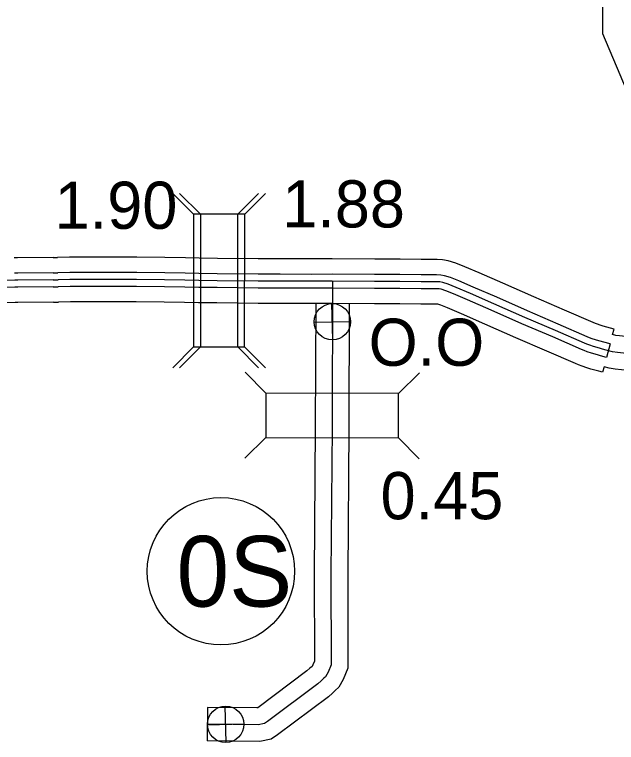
# Model space of a CAD drawing. Extents: x -83719 to 153526, y -11835 to 11446.
# Drawn here: x 1353.7 to 1533.4, y -139 to 78.3 of the extents above; entities that cross this region are included whole.
import ezdxf

# ---------------------------------------------------------------- set-up
doc = ezdxf.new("R2010")
doc.units = 0
for name, color, linetype in [('Level 10', 7, 'Continuous'), ('Level 15', 7, 'Continuous'), ('Level 20', 7, 'Continuous'), ('Level 25', 7, 'Continuous'), ('Level 26', 7, 'Continuous'), ('Level 27', 7, 'Continuous'), ('Level 58', 7, 'Continuous'), ('Level 59', 7, 'Continuous')]:
    doc.layers.add(name, color=color, linetype=linetype)

msp = doc.modelspace()

# ---------------------------------------------------------------- linework, layer by layer
at = {"layer": 'Level 10'}
for p, q in [((1365.23, 5.77), (1354.65, 5.71)), ((1370.11, 5.87), (1366.58, 5.79)), ((1384.49, 5.91), (1372.09, 5.9)), ((1390.23, 5.88), (1385.13, 5.91)), ((1365.26, 1.19), (1354.67, 1.13)), ((1370.22, 1.29), (1366.68, 1.21)), ((1384.49, 1.33), (1372.1, 1.31)), ((1390.18, 1.3), (1385.11, 1.33)), ((1365.28, -2.98), (1354.7, -3.04)), ((1370.31, -2.88), (1366.78, -2.95)), ((1384.5, -2.84), (1372.1, -2.85)), ((1390.13, -2.87), (1385.08, -2.84)), ((1365.31, -7.56), (1354.72, -7.62)), ((1370.41, -7.46), (1366.88, -7.54)), ((1384.51, -7.42), (1372.11, -7.44)), ((1390.08, -7.45), (1385.06, -7.42))]:
    msp.add_line(p, q, dxfattribs=at)
for points in [[(1448.55, 5.36), (1442.4, 5.34), (1433, 5.39), (1426.48, 5.38), (1414.29, 5.53), (1408.82, 5.6), (1404.71, 5.66), (1398.62, 5.79), (1390.23, 5.88)], [(1488.13, 3.01), (1485.46, 4.11), (1483.17, 4.81), (1481.48, 5.11), (1479.85, 5.19), (1475.16, 5.18), (1468.81, 5.3), (1463.81, 5.28), (1461.25, 5.3), (1448.55, 5.36)], [(1508.71, -5.99), (1499.52, -1.91), (1492.46, 1.17), (1488.13, 3.01)], [(1353.79, -3.05), (1346.56, -3.16), (1327.32, -3.35), (1305.61, -3.44), (1286.82, -3.42), (1269.91, -3.54), (1251.53, -3.63), (1231.63, -3.74), (1209.86, -3.88), (1206.45, -3.9), (1193.59, -3.85), (1186.24, -3.71), (1186.33, 0.46)], [(1448.55, 0.78), (1442.39, 0.75), (1432.99, 0.81), (1426.46, 0.79), (1414.23, 0.95), (1408.76, 1.01), (1404.63, 1.08), (1398.54, 1.2), (1390.18, 1.3)], [(1486.36, -1.22), (1483.91, -0.2), (1482.11, 0.35), (1480.97, 0.55), (1479.74, 0.61), (1475.13, 0.6), (1468.77, 0.71), (1463.8, 0.7), (1461.22, 0.71), (1448.55, 0.78)], [(1506.88, -10.19), (1497.67, -6.11), (1490.65, -3.04), (1486.36, -1.22)], [(1448.55, -3.39), (1442.39, -3.41), (1432.98, -3.36), (1426.44, -3.38), (1414.18, -3.22), (1408.7, -3.15), (1404.55, -3.09), (1398.47, -2.96), (1390.13, -2.87)], [(1484.75, -5.06), (1482.5, -4.13), (1481.13, -3.71), (1480.51, -3.6), (1479.63, -3.56), (1475.09, -3.57), (1468.74, -3.45), (1463.8, -3.47), (1461.19, -3.45), (1448.55, -3.39)], [(1505.22, -14.01), (1495.99, -9.92), (1489, -6.86), (1484.75, -5.06)], [(1532.27, -17.2), (1532.72, -15.6), (1531.66, -15.32), (1529.42, -14.7), (1528.59, -14.46), (1527.74, -14.16), (1527.14, -13.93), (1526.51, -13.66), (1517.89, -9.91), (1508.71, -5.99)], [(1353.87, -7.63), (1346.62, -7.75), (1327.35, -7.94), (1305.61, -8.03), (1286.83, -8), (1269.94, -8.12), (1251.56, -8.21), (1231.66, -8.32), (1209.89, -8.46), (1206.46, -8.48), (1193.53, -8.44), (1186.15, -8.29), (1186.18, -6.62)], [(1448.55, -7.97), (1442.39, -8), (1432.97, -7.94), (1426.42, -7.96), (1414.13, -7.8), (1408.64, -7.74), (1404.47, -7.67), (1398.4, -7.54), (1390.08, -7.45)], [(1453.65, -8), (1453.52, -45.07), (1453.2, -88.89), (1453.26, -116.82), (1451.8, -120.23), (1450.55, -122.48), (1449.47, -123.52), (1448.6, -124.29), (1447.41, -125.38), (1432.18, -136.78), (1430.36, -138.05), (1426.93, -138.73), (1411.21, -138.56)], [(1443.65, -8), (1443.52, -45.01), (1443.2, -88.87), (1443.26, -114.78), (1442.82, -115.82), (1442.55, -116.3), (1441.93, -116.84), (1441.03, -117.67), (1426.36, -128.65), (1426.01, -128.72), (1411.31, -128.56), (1411.21, -138.56)], [(1482.98, -9.29), (1480.95, -8.45), (1480.07, -8.18), (1479.99, -8.17), (1479.52, -8.14), (1475.06, -8.15), (1468.71, -8.04), (1463.79, -8.05), (1461.16, -8.04), (1448.55, -7.97)], [(1503.39, -18.21), (1494.15, -14.12), (1487.19, -11.07), (1482.98, -9.29)], [(1531.55, -20.04), (1528.18, -19.11), (1527.21, -18.83), (1526.16, -18.47), (1525.41, -18.18), (1524.68, -17.86), (1516.07, -14.12), (1506.88, -10.19)], [(1531.55, -20.04), (1530.46, -24.05), (1529.37, -23.76), (1527.06, -23.12), (1525.96, -22.81), (1524.73, -22.38), (1523.83, -22.03), (1523.02, -21.68), (1514.42, -17.95), (1505.22, -14.01)], [(1545.29, -18.64), (1544.92, -18.63), (1543.88, -18.6), (1542.73, -18.52), (1541.7, -18.41), (1537.88, -17.99), (1534.31, -17.62), (1533.27, -17.47), (1532.27, -17.2)], [(1529.71, -26.87), (1529.29, -28.48), (1528.17, -28.19), (1525.82, -27.53), (1524.58, -27.18), (1523.15, -26.68), (1522.09, -26.28), (1521.2, -25.89), (1512.61, -22.15), (1503.39, -18.21)], [(1545.06, -28.63), (1544.68, -28.63), (1543.39, -28.59), (1541.89, -28.48), (1540.64, -28.36), (1536.82, -27.93), (1533.07, -27.55), (1531.26, -27.28), (1529.71, -26.87)]]:
    msp.add_lwpolyline(points, dxfattribs=at)
for centre, radius, start, end in [((1355.19, -88.95), 94.67, 90.3273, 90.9314), ((1364.77, 87.11), 81.33, 270.3273, 271.276), ((1372.22, -88.77), 94.67, 90.0809, 91.276), ((1384.62, -88.75), 94.67, 89.6907, 90.0809), ((1355.19, -88.95), 90.08, 90.3273, 90.9314), ((1364.77, 87.11), 85.92, 270.3273, 271.276), ((1372.22, -88.77), 90.08, 90.0809, 91.276), ((1384.62, -88.75), 90.08, 89.6916, 90.0809), ((1355.19, -88.95), 85.92, 90.3273, 90.9314), ((1364.77, 87.11), 90.08, 270.3273, 271.276), ((1372.22, -88.77), 85.92, 90.0809, 91.276), ((1384.62, -88.75), 85.92, 89.6924, 90.0809), ((1355.19, -88.95), 81.33, 90.3273, 90.9314), ((1364.77, 87.11), 94.67, 270.3273, 271.276), ((1372.22, -88.77), 81.33, 90.0809, 91.276), ((1384.62, -88.75), 81.33, 89.6933, 90.0809)]:
    msp.add_arc(centre, radius, start, end, dxfattribs=at)
at = {"layer": 'Level 15'}
msp.add_lwpolyline([(1529.12, 132.44), (1529.28, 72.62), (1561.42, -3.34)], dxfattribs=at)
at = {"layer": 'Level 20'}
for p, q in [((1407.18, 18.7), (1400.96, 24.92)), ((1409.23, 18.7), (1403.01, 24.92)), ((1420.38, 18.7), (1426.6, 24.92)), ((1422.43, 18.7), (1428.66, 24.92)), ((1407.17, -20.9), (1400.94, -27.12)), ((1409.22, -20.9), (1403, -27.12)), ((1420.37, -20.9), (1426.59, -27.13)), ((1422.42, -20.9), (1428.65, -27.13)), ((1428.76, -34.73), (1422.56, -28.49)), ((1468.36, -34.87), (1474.6, -28.67)), ((1428.71, -47.93), (1422.47, -54.13)), ((1468.31, -48.07), (1474.52, -54.31))]:
    msp.add_line(p, q, dxfattribs=at)
for points in [[(1407.18, 18.7), (1407.17, -20.9), (1420.37, -20.9), (1420.38, 18.7)], [(1409.23, 18.7), (1409.22, -20.9), (1422.42, -20.9), (1422.43, 18.7)], [(1468.36, -34.87), (1428.76, -34.73), (1428.71, -47.93), (1468.31, -48.07)]]:
    msp.add_lwpolyline(points, close=True, dxfattribs=at)
at = {"layer": 'Level 26'}
for p, q in [((1448.73, -18.83), (1448.48, -7.98)), ((1443.18, -13.53), (1454.03, -13.28)), ((1416.9, -139.01), (1416.65, -128.16)), ((1411.35, -133.71), (1422.2, -133.46))]:
    msp.add_line(p, q, dxfattribs=at)
for centre in [(1448.61, -13.41), (1416.77, -133.58)]:
    msp.add_circle(centre, 5.43, dxfattribs=at)
at = {"layer": 'Level 27'}
msp.add_circle((1415.34, -87.9), 22, dxfattribs=at)
at = {"layer": 'Level 59'}
for p, q in [((1365.27, -0.89), (1354.68, -0.95)), ((1370.26, -0.79), (1366.73, -0.87)), ((1384.5, -0.75), (1372.1, -0.77)), ((1390.16, -0.78), (1385.09, -0.75))]:
    msp.add_line(p, q, dxfattribs=at)
for points in [[(1353.76, -0.96), (1346.53, -1.08)], [(1448.55, -1.3), (1442.39, -1.33), (1432.98, -1.27), (1426.45, -1.29), (1414.21, -1.14), (1408.73, -1.07), (1404.59, -1.01), (1398.51, -0.88), (1390.16, -0.78)], [(1448.67, -1.3), (1448.52, -45.04), (1448.2, -88.88), (1448.26, -115.8), (1447.31, -118.02), (1446.54, -119.41), (1446.08, -119.85), (1445.27, -120.57), (1444.22, -121.52), (1429.25, -132.73), (1428.36, -133.35), (1426.47, -133.72), (1411.26, -133.56)], [(1485.55, -3.14), (1483.2, -2.17), (1481.62, -1.68), (1480.74, -1.53), (1479.68, -1.47), (1475.11, -1.48), (1468.76, -1.37), (1463.8, -1.39), (1461.21, -1.37), (1448.55, -1.3)], [(1506.05, -12.1), (1496.83, -8.01), (1489.83, -4.95), (1485.55, -3.14)], [(1532.27, -22.37), (1529.92, -21.75), (1527.62, -21.11), (1526.58, -20.82), (1525.45, -20.42), (1524.62, -20.11), (1523.85, -19.77), (1515.25, -16.03), (1506.05, -12.1)], [(1581.96, -19.23), (1573.61, -19.31), (1571.21, -19.35), (1568.82, -19.4), (1566.96, -19.71), (1564.41, -20.09), (1560.26, -20.84), (1554.5, -21.96), (1552.97, -22.29), (1548.11, -23.49), (1546.99, -23.64), (1546.18, -23.69), (1544.8, -23.63), (1543.64, -23.59), (1542.31, -23.5), (1541.17, -23.39), (1537.35, -22.96), (1533.69, -22.58), (1532.27, -22.37)]]:
    msp.add_lwpolyline(points, dxfattribs=at)
for centre, start, end in [((1355.19, -88.95), 90.3273, 90.9314), ((1364.77, 87.11), 270.3273, 271.276), ((1372.22, -88.77), 90.0809, 91.276), ((1384.62, -88.75), 89.692, 90.0809)]:
    msp.add_arc(centre, 88, start, end, dxfattribs=at)

# ---------------------------------------------------------------- texts
at = {"layer": 'Level 25'}
msp.add_text('O.O', height=14.08, dxfattribs=at).set_placement((1459.43, -26.56))
at = {"layer": 'Level 27'}
msp.add_text('0S', height=21.12, dxfattribs=at).set_placement((1402.08, -98.46))
at = {"layer": 'Level 58'}
for s, p in [('1.90', (1365.69, 14.34)), ('1.88', (1433.64, 14.74)), ('0.45', (1463, -72.37))]:
    msp.add_text(s, height=14.08, dxfattribs=at).set_placement(p)

doc.saveas('drawing.dxf')
